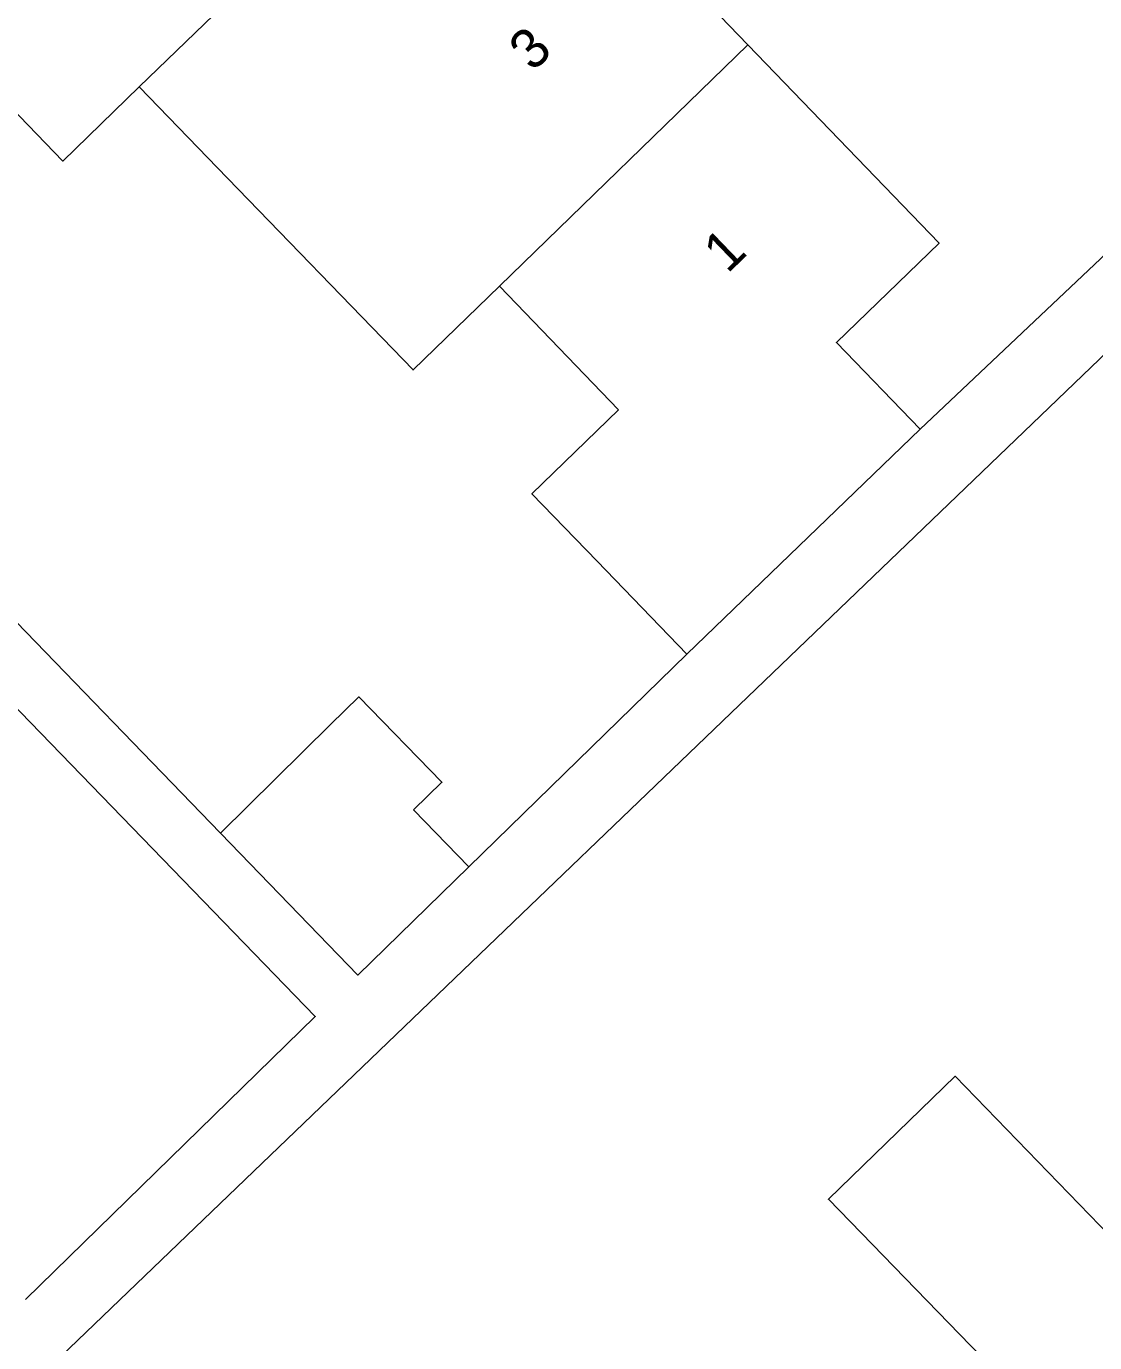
# Model space of a CAD drawing. Extents: x 137999 to 141000, y 397500 to 400501.
# Drawn here: x 138533.79 to 138560.71, y 399263.36 to 399296.52 of the extents above; entities that cross this region are included whole.
import ezdxf

# ---------------------------------------------------------------- set-up
doc = ezdxf.new("R2010")
doc.units = 0
for name, color, linetype in [('gg-afsc-erfafscheiding', 7, 'Continuous'), ('gg-anno-huisnummerreeks BGT', 7, 'Continuous'), ('gg-bbg-gedigitaliseerde bebouwing', 7, 'Continuous'), ('gg-bbg-gedigitaliseerde bijgebouw', 7, 'Continuous'), ('gg-bbg-hoofdgebouw', 7, 'Continuous'), ('gg-bbg-tussenscheiding', 7, 'Continuous')]:
    doc.layers.add(name, color=color, linetype=linetype)

msp = doc.modelspace()

# ---------------------------------------------------------------- linework, layer by layer
at = {"layer": 'gg-afsc-erfafscheiding'}
for p, q in [((138538.678, 399276.199), (138500.111, 399316.02)), ((138556.31, 399286.37), (138563.945, 399293.59)), ((138565.107, 399292.241), (138521.028, 399249.933)), ((138550.434, 399280.706), (138544.942, 399275.35))]:
    msp.add_line(p, q, dxfattribs=at)
msp.add_lwpolyline([(138499.035, 399314.976), (138541.07, 399271.574), (138533.764, 399264.449)], dxfattribs=at)
at = {"layer": 'gg-bbg-gedigitaliseerde bebouwing'}
for p, q in [((138536.634, 399294.995), (138538.601, 399292.959)), ((138545.71, 399289.972), (138548.714, 399286.862)), ((138550.434, 399280.706), (138556.31, 399286.37)), ((138548.176, 399283.044), (138550.434, 399280.706))]:
    msp.add_line(p, q, dxfattribs=at)
for points in [[(138536.634, 399294.995), (138534.709, 399293.128), (138532.284, 399295.629), (138534.214, 399297.5), (138529.626, 399302.278)], [(138538.601, 399292.959), (138543.534, 399287.865), (138545.71, 399289.972)], [(138548.714, 399286.862), (138546.528, 399284.745), (138548.176, 399283.044)], [(138565.624, 399269.385), (138561.624, 399265.504), (138557.193, 399270.07), (138554.002, 399266.973), (138558.411, 399262.429)]]:
    msp.add_lwpolyline(points, dxfattribs=at)
at = {"layer": 'gg-bbg-gedigitaliseerde bijgebouw'}
for p, q in [((138541.451, 399278.929), (138538.678, 399276.199)), ((138544.942, 399275.35), (138543.546, 399276.781))]:
    msp.add_line(p, q, dxfattribs=at)
for points in [[(138541.451, 399278.929), (138542.167, 399279.627), (138544.262, 399277.48), (138543.546, 399276.781)], [(138538.678, 399276.199), (138542.143, 399272.621), (138544.942, 399275.35)]]:
    msp.add_lwpolyline(points, dxfattribs=at)
at = {"layer": 'gg-bbg-hoofdgebouw'}
for points in [[(138551.969, 399296.06), (138546.84, 399301.38), (138544.26, 399298.86), (138542.497, 399300.677)], [(138556.31, 399286.37), (138554.2, 399288.56), (138556.79, 399291.06), (138551.969, 399296.06)]]:
    msp.add_lwpolyline(points, dxfattribs=at)
at = {"layer": 'gg-bbg-tussenscheiding'}
for p, q in [((138536.634, 399294.995), (138542.497, 399300.677)), ((138551.969, 399296.06), (138545.71, 399289.972))]:
    msp.add_line(p, q, dxfattribs=at)

# ---------------------------------------------------------------- texts
at = {"layer": 'gg-anno-huisnummerreeks BGT'}
for s, p in [('3', (138546.551, 399295.357)), ('1', (138551.452, 399290.274))]:
    msp.add_text(s, height=1, rotation=43.9, dxfattribs=at).set_placement(p)

doc.saveas('drawing.dxf')
